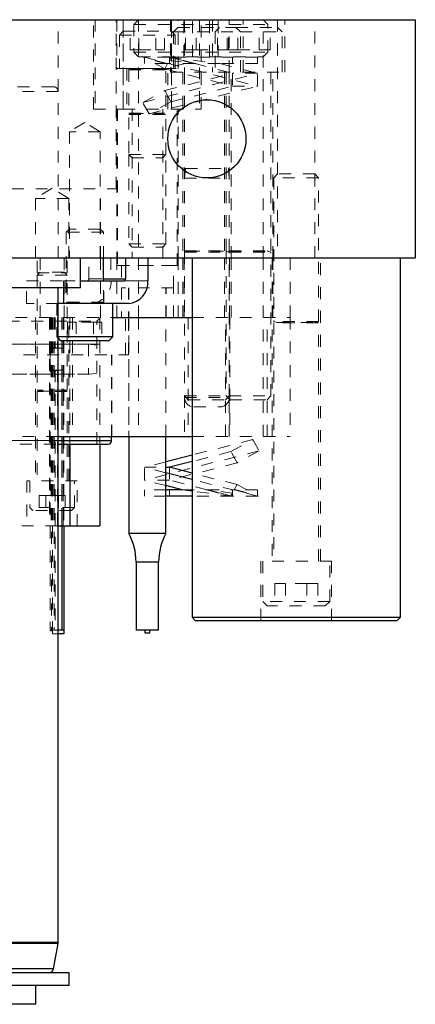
# Model space of a CAD drawing. Header units: inches. Extents: x 1802 to 2468, y -208 to -72.
# Tile 445 of 595: x 2189.56 to 2192.88, y -118.17 to -109.9. Entities that reach past the tile are written whole.
import ezdxf

# ---------------------------------------------------------------- set-up
doc = ezdxf.new("R2010")
doc.units = ezdxf.units.IN
doc.header["$LTSCALE"] = 0.5
doc.header["$MEASUREMENT"] = 0
doc.linetypes.add('HIDDEN', pattern=[0.225, 0.15, -0.075])
for name, color, linetype in [('DST-M-S', 53, 'Continuous'), ('MFT-M-S', 8, 'Continuous'), ('PAD-M-S', 135, 'Continuous'), ('PBU-M-S', 8, 'Continuous'), ('PUN-M-S', 8, 'Continuous'), ('SVF-M-S', 8, 'Continuous')]:
    doc.layers.add(name, color=color, linetype=linetype)

msp = doc.modelspace()

# ---------------------------------------------------------------- linework, layer by layer
at = {"layer": 'DST-M-S', "linetype": 'Continuous', "lineweight": 25}
for p, q in [((2184.90027, -109.90203), (2192.88027, -109.90203)), ((2192.88027, -109.90203), (2192.88027, -111.90203)), ((2184.90027, -111.90203), (2192.88027, -111.90203)), ((2190.06777, -112.15203), (2190.06777, -111.90203)), ((2190.2608, -112.09503), (2190.2608, -111.90203)), ((2190.44834, -112.07753), (2190.44834, -111.90203)), ((2190.63453, -111.90203), (2190.63453, -112.09503)), ((2190.06777, -112.15203), (2189.44027, -112.15203)), ((2189.88027, -117.64859), (2189.88027, -112.15203)), ((2189.92465, -112.15203), (2189.92465, -112.28403)), ((2190.06777, -112.09503), (2190.43318, -112.09503)), ((2190.2608, -112.07753), (2190.44834, -112.07753)), ((2189.92465, -112.28403), (2189.88027, -112.28403)), ((2190.47086, -112.28403), (2189.92465, -112.28403)), ((2190.33892, -112.56528), (2190.33892, -112.28403)), ((2190.33892, -112.56528), (2189.88027, -112.56528)), ((2190.30767, -112.59653), (2190.33892, -112.56528)), ((2189.88027, -112.57538), (2189.90142, -112.59653)), ((2190.30767, -112.59653), (2189.90142, -112.59653)), ((2189.88027, -117.64859), (2188.38027, -117.64859)), ((2189.87967, -117.65542), (2188.38086, -117.65542)), ((2189.84192, -117.8695), (2189.87967, -117.65542)), ((2189.97402, -117.90203), (2188.28652, -117.90203)), ((2189.84192, -117.8695), (2188.41861, -117.8695)), ((2189.97402, -118.00803), (2189.97402, -117.90203)), ((2189.97402, -118.00803), (2188.28652, -118.00803)), ((2189.69277, -118.16703), (2189.69277, -118.00803)), ((2189.69277, -118.16703), (2188.56777, -118.16703))]:
    msp.add_line(p, q, dxfattribs=at)
at = {"layer": 'DST-M-S', "linetype": 'HIDDEN', "lineweight": 18}
for p, q in [((2189.88027, -111.90203), (2189.88027, -109.90203)), ((2190.17777, -110.65203), (2190.17777, -109.90203)), ((2190.19277, -109.90203), (2190.19277, -110.65203)), ((2190.36777, -111.32203), (2190.36777, -109.90203)), ((2190.37277, -109.90203), (2190.37277, -110.31203)), ((2190.42777, -109.90203), (2190.42777, -110.65203)), ((2190.42777, -109.90203), (2190.42777, -110.65203)), ((2190.42777, -110.65203), (2190.42777, -109.90203)), ((2190.42777, -110.65203), (2190.42777, -109.90203)), ((2190.42777, -110.65203), (2190.42777, -109.90203)), ((2190.42777, -110.65203), (2190.42777, -109.90203)), ((2190.55682, -109.90203), (2190.55682, -111.90203)), ((2190.82577, -109.90203), (2190.82577, -110.34203)), ((2190.83277, -109.90203), (2190.83277, -110.65203)), ((2190.83277, -109.90203), (2190.83277, -110.65203)), ((2190.83277, -110.65203), (2190.83277, -109.90203)), ((2190.83277, -110.65203), (2190.83277, -109.90203)), ((2190.83277, -110.65203), (2190.83277, -109.90203)), ((2190.83277, -110.65203), (2190.83277, -109.90203)), ((2190.88777, -110.31203), (2190.88777, -109.90203)), ((2190.94277, -109.90203), (2190.94277, -110.34203)), ((2191.06777, -109.90203), (2191.06777, -110.65203)), ((2191.08277, -110.65203), (2191.08277, -109.90203)), ((2191.17577, -109.90203), (2191.17577, -110.34203)), ((2191.31777, -110.34203), (2191.31777, -109.90203)), ((2191.43477, -110.34203), (2191.43477, -109.90203)), ((2191.60372, -111.90203), (2191.60372, -109.90203)), ((2191.72402, -109.90203), (2191.72402, -111.90203)), ((2191.78477, -110.34203), (2191.78477, -109.90203)), ((2192.03652, -111.90203), (2192.03652, -109.90203)), ((2190.37277, -110.31203), (2190.88777, -110.31203)), ((2190.45827, -110.31203), (2190.45827, -110.65203)), ((2190.80227, -110.65203), (2190.80227, -110.31203)), ((2190.82577, -110.34203), (2191.43477, -110.34203)), ((2190.92727, -110.34203), (2190.92727, -111.90203)), ((2191.27727, -110.34203), (2191.27727, -111.90203)), ((2191.33327, -111.90203), (2191.33327, -110.34203)), ((2191.43477, -110.34203), (2191.78477, -110.34203)), ((2191.68327, -111.90203), (2191.68327, -110.34203)), ((2189.8409, -110.46453), (2188.41964, -110.46453)), ((2188.38027, -110.5039), (2189.88027, -110.5039)), ((2189.88027, -111.90203), (2189.88027, -110.5039)), ((2190.17777, -110.65203), (2190.42777, -110.65203)), ((2190.37247, -110.65203), (2190.37247, -111.90203)), ((2190.42777, -110.65203), (2190.83277, -110.65203)), ((2190.50177, -110.65203), (2190.50177, -111.90203)), ((2190.75877, -111.90203), (2190.75877, -110.65203)), ((2190.83277, -110.65203), (2191.08277, -110.65203)), ((2190.88807, -111.90203), (2190.88807, -110.65203)), ((2190.10455, -110.76482), (2189.97605, -110.84203)), ((2190.23305, -110.84203), (2190.10455, -110.76482)), ((2190.23305, -110.84203), (2189.97605, -110.84203)), ((2189.97605, -110.84203), (2189.97605, -111.90203)), ((2190.23305, -111.90203), (2190.23305, -110.84203)), ((2189.29277, -111.32203), (2190.36777, -111.32203)), ((2189.83027, -111.31754), (2189.68964, -111.40203)), ((2189.97089, -111.40203), (2189.83027, -111.31754)), ((2190.23652, -111.90203), (2190.23652, -111.32203)), ((2189.97089, -111.40203), (2189.68964, -111.40203)), ((2189.68964, -111.40203), (2189.68964, -111.90203)), ((2189.97089, -111.90203), (2189.97089, -111.40203)), ((2189.97605, -111.65903), (2189.9483, -111.68678)), ((2190.23305, -111.65903), (2189.97605, -111.65903)), ((2190.2608, -111.68678), (2190.23305, -111.65903)), ((2190.2608, -111.68678), (2189.9483, -111.68678)), ((2189.9483, -111.68678), (2189.9483, -112.27354)), ((2190.2608, -111.90203), (2190.2608, -111.68678)), ((2190.13834, -112.07753), (2190.13834, -111.90203)), ((2190.32453, -111.90203), (2190.32453, -112.09503)), ((2190.94277, -111.84243), (2190.94277, -111.8538)), ((2191.31777, -111.8538), (2191.31777, -111.84243)), ((2189.61465, -112.28403), (2189.61465, -112.09503)), ((2189.61465, -112.09503), (2189.92465, -112.09503)), ((2189.92465, -112.09503), (2189.92465, -112.15203)), ((2189.92465, -112.09503), (2190.06777, -112.09503)), ((2189.94505, -112.09503), (2189.94505, -112.28403)), ((2190.44834, -112.07753), (2190.13834, -112.07753)), ((2190.13834, -112.07753), (2190.2608, -112.07753)), ((2190.2608, -112.27354), (2190.2608, -112.09503)), ((2190.26405, -112.28403), (2190.26405, -112.09503)), ((2190.43318, -112.09503), (2190.63453, -112.09503)), ((2190.63453, -112.09503), (2190.43318, -112.09503)), ((2189.88027, -112.28403), (2189.61465, -112.28403)), ((2189.87017, -112.28403), (2189.87017, -112.56528)), ((2190.2608, -112.27354), (2189.9483, -112.27354)), ((2189.9483, -112.27354), (2189.97185, -112.28211)), ((2190.2608, -112.28364), (2189.9483, -112.28364)), ((2189.9483, -112.28364), (2189.9483, -112.28403)), ((2189.97185, -112.28211), (2190.23543, -112.28211)), ((2190.23724, -112.28211), (2189.97366, -112.28211)), ((2190.23724, -112.28211), (2190.2608, -112.27354)), ((2190.2608, -112.28403), (2190.2608, -112.28364)), ((2190.03238, -112.44028), (2189.96021, -112.44028)), ((2189.96021, -112.44028), (2189.96021, -112.59653)), ((2190.17671, -112.44028), (2190.03238, -112.44028)), ((2190.03238, -112.44028), (2190.03238, -112.59653)), ((2190.17671, -112.44028), (2190.17671, -112.59653)), ((2190.24888, -112.44028), (2190.17671, -112.44028)), ((2190.24888, -112.44028), (2190.24888, -112.59653)), ((2189.88027, -112.56528), (2189.87017, -112.56528)), ((2189.87017, -112.56528), (2189.88027, -112.57538)), ((2188.38027, -117.64859), (2189.88027, -117.64859)), ((2188.38086, -117.65542), (2189.87967, -117.65542)), ((2188.41861, -117.8695), (2189.84192, -117.8695))]:
    msp.add_line(p, q, dxfattribs=at)
at = {"layer": 'DST-M-S', "linetype": 'Continuous', "lineweight": 25}
msp.add_circle((2191.13027, -110.90203), 0.3281, dxfattribs=at)
at = {"layer": 'DST-M-S', "linetype": 'HIDDEN', "lineweight": 18}
for centre, radius, start, end in [((2189.8409, -110.5039), 0.03937, 0, 90), ((2190.12192, -112.07863), 0.01645, 274.40195, 3.811261), ((2190.14722, -112.10685), 0.17771, 274.40195, 3.811261), ((2189.97158, -112.28285), 0.000787, 270, 70), ((2190.23751, -112.28285), 0.000787, 110, 270)]:
    msp.add_arc(centre, radius, start, end, dxfattribs=at)
at = {"layer": 'DST-M-S', "linetype": 'Continuous', "lineweight": 25}
for centre, radius, start, end in [((2190.43192, -112.07863), 0.01645, 274.40195, 3.811261), ((2190.45722, -112.10685), 0.17771, 274.40195, 3.811261), ((2189.8409, -117.64859), 0.03937, 350, 0), ((2189.80315, -117.86266), 0.03937, 270, 350)]:
    msp.add_arc(centre, radius, start, end, dxfattribs=at)
at = {"layer": 'MFT-M-S', "linetype": 'Continuous', "lineweight": 25}
for p, q in [((2191.00527, -111.90203), (2191.00527, -114.91703)), ((2192.75527, -114.91703), (2192.75527, -111.90203)), ((2191.00527, -114.91703), (2191.03527, -114.94703)), ((2191.00527, -114.91703), (2192.75527, -114.91703)), ((2192.72527, -114.94703), (2191.03527, -114.94703)), ((2192.72527, -114.94703), (2192.75527, -114.91703))]:
    msp.add_line(p, q, dxfattribs=at)
at = {"layer": 'MFT-M-S', "linetype": 'HIDDEN', "lineweight": 18}
for p, q in [((2191.67727, -111.90203), (2191.67727, -114.44703)), ((2192.08327, -114.44703), (2192.08327, -111.90203)), ((2192.17717, -114.44703), (2191.58337, -114.44703)), ((2191.58337, -114.44703), (2191.58337, -114.94703)), ((2192.17717, -114.94703), (2192.17717, -114.44703))]:
    msp.add_line(p, q, dxfattribs=at)
at = {"layer": 'PAD-M-S', "linetype": 'HIDDEN', "lineweight": 18}
for p, q in [((2187.92161, -112.40203), (2190.33892, -112.40203)), ((2189.68977, -112.40203), (2189.68977, -113.77203)), ((2189.80956, -112.40203), (2189.80956, -112.74777)), ((2189.82328, -112.40203), (2189.82328, -114.15203)), ((2189.83243, -112.40203), (2189.83243, -114.15203)), ((2189.83743, -112.40203), (2189.83743, -114.15203)), ((2189.87517, -112.40203), (2189.87517, -112.66027)), ((2189.92243, -112.40203), (2189.92243, -114.15203)), ((2189.92243, -112.40203), (2189.92243, -112.66027)), ((2189.92743, -112.40203), (2189.92743, -114.15203)), ((2189.97077, -113.77203), (2189.97077, -112.40203)), ((2189.98027, -112.40203), (2189.98027, -114.15203)), ((2189.98027, -112.40203), (2189.98027, -113.46453)), ((2190.00027, -112.40203), (2190.00027, -113.40203)), ((2190.00027, -112.40203), (2190.00027, -113.40203)), ((2190.23027, -112.40203), (2190.23027, -113.40203)), ((2190.47077, -112.71453), (2190.47077, -112.40203)), ((2190.47402, -112.40203), (2190.47402, -113.40203)), ((2190.55682, -112.40203), (2190.55682, -113.40203)), ((2190.78652, -113.40203), (2190.78652, -112.40203)), ((2190.97402, -112.40203), (2190.97402, -113.40203)), ((2191.00527, -112.40203), (2191.83027, -112.40203)), ((2191.28652, -113.40203), (2191.28652, -112.40203)), ((2191.32402, -112.40203), (2191.32402, -113.40203)), ((2191.60372, -113.40203), (2191.60372, -112.40203)), ((2191.63652, -113.40203), (2191.63652, -112.40203)), ((2191.83027, -112.40203), (2191.83027, -113.40203)), ((2190.23027, -112.62703), (2188.44307, -112.62703)), ((2189.18977, -112.71453), (2190.47077, -112.71453)), ((2189.92243, -112.66027), (2189.87517, -112.66027)), ((2190.33087, -113.40203), (2190.33087, -112.71453)), ((2189.80956, -112.74777), (2189.80956, -114.15203)), ((2188.4433, -112.87703), (2190.23027, -112.87703)), ((2189.87517, -112.84379), (2189.87517, -114.15203)), ((2189.87517, -112.84379), (2189.92243, -112.84379)), ((2189.92243, -112.84379), (2189.92243, -114.15203)), ((2190.94277, -113.06078), (2190.94277, -113.40203)), ((2191.31777, -113.40203), (2191.31777, -113.06078)), ((2188.38027, -113.40203), (2189.88027, -113.40203)), ((2190.23027, -113.40203), (2190.23027, -113.46453)), ((2191.00527, -113.40203), (2191.83027, -113.40203)), ((2190.04127, -113.77203), (2189.61927, -113.77203)), ((2189.61927, -113.77203), (2189.61927, -114.15203)), ((2190.04127, -114.15203), (2190.04127, -113.77203)), ((2189.3746, -114.15203), (2189.88027, -114.15203))]:
    msp.add_line(p, q, dxfattribs=at)
at = {"layer": 'PAD-M-S', "linetype": 'Continuous', "lineweight": 25}
for p, q in [((2190.33892, -112.40203), (2191.00527, -112.40203)), ((2189.88027, -113.40203), (2191.00527, -113.40203)), ((2189.98027, -113.46453), (2189.98027, -114.15203)), ((2190.23027, -113.46453), (2190.23027, -114.15203)), ((2189.88027, -114.15203), (2189.98027, -114.15203)), ((2189.98027, -114.15203), (2190.23027, -114.15203))]:
    msp.add_line(p, q, dxfattribs=at)
at = {"layer": 'PAD-M-S', "linetype": 'HIDDEN', "lineweight": 18}
for points, knots in [([(2189.87517, -112.66027), (2189.87166, -112.65893), (2189.86463, -112.65624), (2189.8524, -112.65552), (2189.84069, -112.65726), (2189.83029, -112.66163), (2189.82072, -112.66963), (2189.8128, -112.68451), (2189.80928, -112.71087), (2189.80972, -112.74756), (2189.80926, -112.78552), (2189.81142, -112.81388), (2189.81833, -112.83124), (2189.82775, -112.84098), (2189.83918, -112.84647), (2189.8516, -112.84855), (2189.86437, -112.84789), (2189.87151, -112.84518), (2189.87517, -112.84379)], [0, 0, 0, 0, 0.0392846, 0.0786478, 0.1168116, 0.1553399, 0.1969316, 0.2592935, 0.3527787, 0.4852825, 0.6191935, 0.7209063, 0.7854417, 0.8358137, 0.878006, 0.9203455, 0.9591543, 1, 1, 1, 1]), ([(2189.92743, -112.66516), (2189.92734, -112.66438), (2189.92718, -112.66308), (2189.92603, -112.66159), (2189.92477, -112.66074), (2189.92354, -112.66033), (2189.92276, -112.66029), (2189.92243, -112.66027)], [0, 0, 0, 0, 0.3441265, 0.575283, 0.7531065, 0.8976817, 1, 1, 1, 1]), ([(2189.92243, -112.84379), (2189.92289, -112.84376), (2189.92379, -112.84369), (2189.92512, -112.84314), (2189.92638, -112.84214), (2189.92727, -112.84065), (2189.92738, -112.83948), (2189.92743, -112.8389)], [0, 0, 0, 0, 0.1431984, 0.2858285, 0.4801486, 0.745023, 1, 1, 1, 1])]:
    msp.add_open_spline(points, degree=3, knots=knots, dxfattribs=at)
at = {"layer": 'PBU-M-S', "linetype": 'HIDDEN', "lineweight": 18}
for p, q in [((2189.70527, -112.02703), (2189.70527, -111.90203)), ((2189.72977, -111.90203), (2189.72977, -112.40203)), ((2189.93077, -112.40203), (2189.93077, -111.90203)), ((2189.95527, -112.02703), (2189.95527, -111.90203)), ((2190.23652, -112.40203), (2190.23652, -111.90203)), ((2190.37245, -111.90203), (2190.37245, -112.40203)), ((2190.55682, -111.90203), (2190.55682, -112.40203)), ((2190.88808, -112.40203), (2190.88808, -111.90203)), ((2190.92727, -111.90203), (2190.92727, -112.40203)), ((2190.94027, -111.90203), (2190.94027, -112.40203)), ((2191.27727, -111.90203), (2191.27727, -112.40203)), ((2191.32027, -112.40203), (2191.32027, -111.90203)), ((2191.33327, -112.40203), (2191.33327, -111.90203)), ((2191.60372, -112.40203), (2191.60372, -111.90203)), ((2191.68327, -112.40203), (2191.68327, -111.90203)), ((2191.83027, -111.90203), (2191.83027, -112.40203)), ((2189.70527, -112.02703), (2189.95527, -112.02703)), ((2187.92161, -112.40203), (2190.33892, -112.40203)), ((2191.00527, -112.40203), (2191.83027, -112.40203))]:
    msp.add_line(p, q, dxfattribs=at)
at = {"layer": 'PBU-M-S', "linetype": 'Continuous', "lineweight": 25}
msp.add_line((2190.33892, -112.40203), (2191.00527, -112.40203), dxfattribs=at)
at = {"layer": 'PUN-M-S', "linetype": 'HIDDEN', "lineweight": 18}
for p, q in [((2190.84902, -111.96403), (2190.41152, -111.96403)), ((2190.41152, -111.96403), (2190.41152, -112.15203)), ((2190.84902, -112.15203), (2190.84902, -111.96403)), ((2190.84902, -112.15203), (2190.41152, -112.15203)), ((2190.47402, -112.15203), (2190.47402, -113.40203)), ((2190.78652, -113.40203), (2190.78652, -112.15203)), ((2189.81456, -112.40203), (2189.81456, -112.74662)), ((2189.82647, -112.40203), (2189.82647, -115.03181)), ((2189.84743, -112.40203), (2189.84743, -115.02703)), ((2189.85456, -112.40203), (2189.85456, -112.66027)), ((2189.91243, -112.40203), (2189.91243, -112.66027)), ((2189.91243, -112.40203), (2189.91243, -114.15203)), ((2189.91243, -112.66027), (2189.85456, -112.66027)), ((2189.81456, -112.74662), (2189.81456, -112.75745)), ((2189.81456, -112.75745), (2189.81456, -115.02982)), ((2189.85456, -112.84379), (2189.85456, -115.02703)), ((2189.85456, -112.84379), (2189.91243, -112.84379)), ((2189.91243, -112.84379), (2189.91243, -115.02703)), ((2189.83243, -114.15203), (2189.83243, -115.02808)), ((2190.53552, -114.45428), (2190.72502, -114.45428)), ((2189.83243, -115.05703), (2189.83243, -115.02808)), ((2189.88027, -115.02703), (2189.84743, -115.02703)), ((2189.88027, -115.05703), (2189.83243, -115.05703))]:
    msp.add_line(p, q, dxfattribs=at)
at = {"layer": 'PUN-M-S', "linetype": 'Continuous', "lineweight": 25}
for p, q in [((2190.47402, -113.40203), (2190.47402, -114.21403)), ((2190.78652, -114.21403), (2190.78652, -113.40203)), ((2189.91243, -114.15203), (2189.91243, -115.02703)), ((2189.92743, -114.15203), (2189.92743, -115.02808)), ((2190.78652, -114.21403), (2190.47402, -114.21403)), ((2190.53552, -114.45428), (2190.53552, -115.02703)), ((2190.72502, -114.45428), (2190.53552, -114.45428)), ((2190.72502, -115.02703), (2190.72502, -114.45428)), ((2189.91243, -115.02703), (2189.88027, -115.02703)), ((2189.92743, -115.02808), (2189.92743, -115.05703)), ((2190.72502, -115.02703), (2190.53552, -115.02703)), ((2190.60977, -115.02703), (2190.60977, -115.04753)), ((2190.60977, -115.04753), (2190.65077, -115.04753)), ((2190.65077, -115.04753), (2190.65077, -115.02703)), ((2189.92743, -115.05703), (2189.88027, -115.05703))]:
    msp.add_line(p, q, dxfattribs=at)
for centre, start, end in [((2190.03552, -114.45428), 0, 28.717434), ((2191.22502, -114.45428), 151.282566, 180)]:
    msp.add_arc(centre, 0.5, start, end, dxfattribs=at)
at = {"layer": 'PUN-M-S', "linetype": 'HIDDEN', "lineweight": 18}
for centre, major_axis, start_param, end_param in [((2189.85456, -115.02982), (0.04, 0), 1.5707963, 3.934047), ((2189.81243, -115.0328), (0.02, 0), 0, 0.7924544), ((2189.84743, -115.02808), (0.015, 0), 1.5707963, 3.1415927)]:
    msp.add_ellipse(centre, major_axis=major_axis, ratio=0.0697674, start_param=start_param, end_param=end_param, dxfattribs=at)
at = {"layer": 'PUN-M-S', "linetype": 'Continuous', "lineweight": 25}
msp.add_ellipse((2189.91243, -115.02808), major_axis=(0.015, 0), ratio=0.0697674, start_param=0, end_param=1.5707963, dxfattribs=at)
at = {"layer": 'PUN-M-S', "linetype": 'HIDDEN', "lineweight": 18}
for points, knots in [([(2189.85456, -112.66027), (2189.85104, -112.66052), (2189.84402, -112.66102), (2189.83466, -112.66496), (2189.82591, -112.67195), (2189.81825, -112.68526), (2189.81432, -112.70985), (2189.81456, -112.73232), (2189.81456, -112.74608), (2189.81456, -112.74662)], [0, 0, 0, 0, 0.09014206, 0.18006871, 0.27397669, 0.42000797, 0.64500404, 0.98606933, 1, 1, 1, 1]), ([(2189.92743, -112.67688), (2189.92714, -112.67381), (2189.92669, -112.66914), (2189.92308, -112.66422), (2189.91945, -112.6617), (2189.91576, -112.66045), (2189.91342, -112.66033), (2189.91243, -112.66027)], [0, 0, 0, 0, 0.3910061, 0.5957888, 0.7639773, 0.9007469, 1, 1, 1, 1]), ([(2189.81456, -112.75745), (2189.81454, -112.76681), (2189.81451, -112.78633), (2189.81612, -112.8104), (2189.82242, -112.82734), (2189.83077, -112.83672), (2189.84079, -112.84203), (2189.84911, -112.8437), (2189.85374, -112.84378), (2189.85456, -112.84379)], [0, 0, 0, 0, 0.2416858, 0.5039139, 0.6618208, 0.7831718, 0.8808126, 0.97891, 1, 1, 1, 1]), ([(2189.91243, -112.84379), (2189.91378, -112.84369), (2189.91648, -112.84349), (2189.9204, -112.84185), (2189.92411, -112.83883), (2189.92693, -112.83382), (2189.92726, -112.82952), (2189.92743, -112.82719)], [0, 0, 0, 0, 0.1355229, 0.2705676, 0.4509375, 0.7019874, 1, 1, 1, 1])]:
    msp.add_open_spline(points, degree=3, knots=knots, dxfattribs=at)
at = {"layer": 'SVF-M-S', "linetype": 'HIDDEN', "lineweight": 18}
for p, q in [((2190.55682, -109.90203), (2190.51777, -109.94108)), ((2190.93593, -110.21453), (2190.93593, -109.90203)), ((2191.0081, -110.21453), (2191.0081, -109.90203)), ((2191.15244, -110.21453), (2191.15244, -109.90203)), ((2191.2246, -110.21453), (2191.2246, -109.90203)), ((2191.64277, -109.94108), (2191.60372, -109.90203)), ((2190.42714, -109.99953), (2190.39589, -110.03078)), ((2190.42714, -109.99953), (2190.83339, -109.99953)), ((2190.48593, -110.15578), (2190.48593, -109.99953)), ((2190.51777, -109.94108), (2191.64277, -109.94108)), ((2190.51777, -109.94108), (2190.51777, -110.17548)), ((2190.5581, -110.15578), (2190.5581, -109.99953)), ((2190.70244, -110.15578), (2190.70244, -109.99953)), ((2190.7746, -110.15578), (2190.7746, -109.99953)), ((2190.86464, -110.03078), (2190.83339, -109.99953)), ((2190.88652, -109.96703), (2190.84902, -110.00453)), ((2190.84902, -110.00453), (2191.41152, -110.00453)), ((2190.84902, -110.00453), (2190.84902, -110.34203)), ((2190.88652, -109.96703), (2191.37402, -109.96703)), ((2190.95013, -110.15453), (2190.95013, -109.96703)), ((2191.0402, -110.15453), (2191.0402, -109.96703)), ((2191.23652, -109.96703), (2191.19902, -110.00453)), ((2191.19902, -110.00453), (2191.19902, -110.34203)), ((2191.22033, -110.15453), (2191.22033, -109.96703)), ((2191.30013, -110.15453), (2191.30013, -109.96703)), ((2191.3104, -110.15453), (2191.3104, -109.96703)), ((2191.37402, -109.96703), (2191.72402, -109.96703)), ((2191.41152, -110.00453), (2191.37402, -109.96703)), ((2191.3902, -110.15453), (2191.3902, -109.96703)), ((2191.41152, -110.00453), (2191.76152, -110.00453)), ((2191.41152, -110.34203), (2191.41152, -110.00453)), ((2191.57033, -110.15453), (2191.57033, -109.96703)), ((2191.64277, -110.17548), (2191.64277, -109.94108)), ((2191.6604, -110.15453), (2191.6604, -109.96703)), ((2191.76152, -110.00453), (2191.72402, -109.96703)), ((2191.76152, -110.34203), (2191.76152, -110.00453)), ((2190.39589, -110.03078), (2190.86464, -110.03078)), ((2190.39589, -110.03078), (2190.39589, -110.31203)), ((2190.86464, -110.31203), (2190.86464, -110.03078)), ((2190.48593, -110.15578), (2190.5581, -110.15578)), ((2190.5581, -110.15578), (2190.70244, -110.15578)), ((2190.70244, -110.15578), (2190.7746, -110.15578)), ((2190.95013, -110.15453), (2191.0402, -110.15453)), ((2191.0402, -110.15453), (2191.22033, -110.15453)), ((2191.22033, -110.15453), (2191.3104, -110.15453)), ((2191.3104, -110.15453), (2191.3902, -110.15453)), ((2191.3902, -110.15453), (2191.57033, -110.15453)), ((2191.57033, -110.15453), (2191.6604, -110.15453)), ((2190.51777, -110.17548), (2191.64277, -110.17548)), ((2190.51777, -110.17548), (2190.55682, -110.21453)), ((2190.55682, -110.21453), (2191.60372, -110.21453)), ((2190.60527, -110.22119), (2190.59766, -110.21703)), ((2190.60384, -110.21703), (2191.55527, -110.46003)), ((2190.81527, -110.21703), (2190.60384, -110.21703)), ((2190.60527, -110.22119), (2190.60527, -110.21703)), ((2190.60527, -110.22119), (2190.60527, -110.27103)), ((2190.81527, -110.21703), (2191.23812, -110.27103)), ((2191.55527, -110.21703), (2190.81527, -110.21703)), ((2190.81527, -110.21703), (2190.81527, -110.24385)), ((2190.8283, -110.22), (2190.81527, -110.24385)), ((2190.81527, -110.24385), (2191.02812, -110.27103)), ((2190.81527, -110.24385), (2190.81527, -110.27103)), ((2190.82288, -110.21703), (2190.8283, -110.22)), ((2190.8283, -110.22), (2191.02812, -110.27103)), ((2191.34527, -110.27103), (2191.34527, -110.21703)), ((2191.55527, -110.27103), (2191.55527, -110.21703)), ((2191.60372, -110.21453), (2191.64277, -110.17548)), ((2190.47402, -110.31203), (2190.47402, -110.31243)), ((2190.47402, -110.31243), (2190.78652, -110.31243)), ((2190.47402, -110.31243), (2190.47402, -110.32253)), ((2190.49757, -110.31395), (2190.47402, -110.32253)), ((2190.47402, -110.32253), (2190.78652, -110.32253)), ((2190.47402, -110.32253), (2190.47402, -111.03428)), ((2190.49757, -110.31395), (2190.76115, -110.31395)), ((2190.79327, -110.27103), (2190.60527, -110.27103)), ((2190.77651, -110.31477), (2190.69647, -110.27103)), ((2190.78652, -110.32253), (2190.76296, -110.31395)), ((2190.77651, -110.31477), (2190.80041, -110.27103)), ((2190.94776, -110.27103), (2190.77651, -110.31477)), ((2190.77651, -110.31477), (2191.34527, -110.46003)), ((2190.78652, -110.31243), (2190.78652, -110.31203)), ((2190.78652, -110.32253), (2190.78652, -110.31243)), ((2190.78652, -111.03428), (2190.78652, -110.32253)), ((2190.79327, -110.27103), (2190.80041, -110.27103)), ((2191.02812, -110.27103), (2190.80041, -110.27103)), ((2191.02812, -110.27103), (2191.34527, -110.35203)), ((2191.23812, -110.27103), (2191.55527, -110.35203)), ((2191.55527, -110.27103), (2191.23812, -110.27103)), ((2190.59223, -110.598), (2191.55527, -110.35203)), ((2190.77651, -110.4973), (2191.34527, -110.35203)), ((2190.94277, -110.34203), (2190.94277, -111.84243)), ((2191.29277, -110.34203), (2191.29277, -111.84243)), ((2191.31777, -111.84243), (2191.31777, -110.34203)), ((2191.55527, -110.35203), (2191.34527, -110.35203)), ((2191.34527, -110.35203), (2191.34527, -110.46003)), ((2191.55527, -110.46003), (2191.55527, -110.35203)), ((2191.66777, -111.84243), (2191.66777, -110.34203)), ((2190.59223, -110.598), (2190.77651, -110.4973)), ((2190.64402, -110.69277), (2191.55527, -110.46003)), ((2190.77651, -110.4973), (2190.8283, -110.59207)), ((2190.8283, -110.59207), (2191.34527, -110.46003)), ((2191.34527, -110.46003), (2191.55527, -110.46003)), ((2190.38027, -110.65203), (2190.38027, -111.96453)), ((2190.64402, -110.69277), (2190.59223, -110.598)), ((2190.8283, -110.59207), (2190.64402, -110.69277)), ((2190.88027, -111.96453), (2190.88027, -110.65203)), ((2190.47402, -110.68743), (2190.78652, -110.68743)), ((2190.49757, -110.68895), (2190.47402, -110.69753)), ((2190.47402, -110.69753), (2190.78652, -110.69753)), ((2190.49757, -110.68895), (2190.76115, -110.68895)), ((2190.78652, -110.69753), (2190.76296, -110.68895)), ((2190.47402, -111.03428), (2190.78652, -111.03428)), ((2190.47402, -111.03428), (2190.47402, -111.78428)), ((2190.47402, -111.03428), (2190.50177, -111.06203)), ((2190.50177, -111.06203), (2190.75877, -111.06203)), ((2190.75877, -111.06203), (2190.78652, -111.03428)), ((2190.78652, -111.78428), (2190.78652, -111.03428)), ((2190.94977, -111.15203), (2190.94277, -111.23203)), ((2190.94977, -111.15203), (2191.31077, -111.15203)), ((2191.31777, -111.23203), (2191.31077, -111.15203)), ((2190.94277, -111.23203), (2191.31777, -111.23203)), ((2191.72402, -111.19703), (2191.69277, -111.22828)), ((2192.06777, -111.22828), (2191.69277, -111.22828)), ((2191.69277, -111.22828), (2191.69277, -112.43527)), ((2192.03652, -111.19703), (2191.72402, -111.19703)), ((2192.06777, -111.22828), (2192.03652, -111.19703)), ((2192.06777, -112.43527), (2192.06777, -111.22828)), ((2190.47402, -111.78428), (2190.78652, -111.78428)), ((2190.47402, -111.78428), (2190.50177, -111.81203)), ((2190.50177, -111.81203), (2190.75877, -111.81203)), ((2190.75877, -111.81203), (2190.78652, -111.78428)), ((2190.94277, -111.84243), (2191.31777, -111.84243)), ((2190.94277, -111.84243), (2190.94277, -111.8538)), ((2190.96982, -111.84395), (2190.94277, -111.8538)), ((2190.94277, -111.8538), (2191.31777, -111.8538)), ((2190.94277, -111.8538), (2190.94277, -113.06078)), ((2190.96982, -111.84395), (2191.28892, -111.84395)), ((2191.31777, -111.8538), (2191.29071, -111.84395)), ((2191.31982, -111.84395), (2191.29277, -111.8538)), ((2191.29277, -111.8538), (2191.29277, -113.06078)), ((2191.31777, -111.84243), (2191.66777, -111.84243)), ((2191.31777, -111.8538), (2191.31777, -111.84243)), ((2191.31777, -111.8538), (2191.66777, -111.8538)), ((2191.31777, -113.06078), (2191.31777, -111.8538)), ((2191.31982, -111.84395), (2191.63892, -111.84395)), ((2191.66777, -111.8538), (2191.64071, -111.84395)), ((2191.66777, -113.06078), (2191.66777, -111.8538)), ((2190.38027, -111.96453), (2190.88027, -111.96453)), ((2189.72977, -112.02203), (2189.70527, -112.04653)), ((2189.95527, -112.04653), (2189.70527, -112.04653)), ((2189.70527, -112.04653), (2189.70527, -113.01272)), ((2189.93077, -112.02203), (2189.72977, -112.02203)), ((2189.95527, -112.04653), (2189.93077, -112.02203)), ((2189.95527, -113.01272), (2189.95527, -112.04653)), ((2190.84902, -112.15203), (2190.41152, -112.15203)), ((2190.41152, -112.15203), (2190.41152, -112.40203)), ((2190.47245, -112.15203), (2190.47245, -112.40203)), ((2190.78808, -112.40203), (2190.78808, -112.15203)), ((2190.84902, -112.40203), (2190.84902, -112.15203)), ((2190.20527, -112.43203), (2190.23527, -112.40203)), ((2190.44727, -112.71453), (2190.44727, -112.40203)), ((2189.45527, -112.43203), (2190.20527, -112.43203)), ((2190.20527, -113.46453), (2190.20527, -112.43203)), ((2192.06777, -112.43527), (2191.69277, -112.43527)), ((2191.69277, -112.43527), (2191.71982, -112.44511)), ((2192.06777, -112.44664), (2191.69277, -112.44664)), ((2191.69277, -112.44664), (2191.69277, -114.44703)), ((2191.71982, -112.44511), (2192.03892, -112.44511)), ((2192.04071, -112.44511), (2192.06777, -112.43527)), ((2192.06777, -114.44703), (2192.06777, -112.44664)), ((2190.13527, -112.62703), (2188.51727, -112.62703)), ((2190.13527, -112.62703), (2190.13527, -112.87703)), ((2190.20527, -112.63316), (2190.13527, -112.62703)), ((2190.33027, -113.40203), (2190.33027, -112.71453)), ((2188.51727, -112.87703), (2190.13527, -112.87703)), ((2190.13527, -112.87703), (2190.20527, -112.87091)), ((2189.95527, -113.01272), (2189.70527, -113.01272)), ((2189.70527, -113.01272), (2189.72557, -113.02011)), ((2189.95527, -113.02164), (2189.70527, -113.02164)), ((2189.70527, -113.02164), (2189.70527, -113.77203)), ((2189.72557, -113.02011), (2189.93318, -113.02011)), ((2189.93496, -113.02011), (2189.95527, -113.01272)), ((2189.95527, -113.77203), (2189.95527, -113.02164)), ((2190.94277, -113.06078), (2191.31777, -113.06078)), ((2190.94277, -113.06078), (2190.97402, -113.09203)), ((2190.94277, -113.06078), (2190.94277, -113.07403)), ((2191.28652, -113.09203), (2191.31777, -113.06078)), ((2191.29277, -113.06078), (2191.32402, -113.09203)), ((2191.31777, -113.06078), (2191.66777, -113.06078)), ((2191.31777, -113.07403), (2191.31777, -113.06078)), ((2191.63652, -113.09203), (2191.66777, -113.06078)), ((2190.94277, -113.07403), (2191.31602, -113.07403)), ((2190.97402, -113.09203), (2191.28652, -113.09203)), ((2191.32402, -113.09203), (2191.63652, -113.09203)), ((2191.02077, -113.15203), (2191.23977, -113.15203)), ((2189.33027, -113.43453), (2189.88027, -113.43453)), ((2190.33027, -113.43453), (2189.33027, -113.43453)), ((2189.36027, -113.46453), (2189.88027, -113.46453)), ((2191.51651, -113.4263), (2191.00527, -113.55687)), ((2191.33223, -113.527), (2191.51651, -113.4263)), ((2191.51651, -113.4263), (2191.5683, -113.52107)), ((2191.5683, -113.52107), (2190.60527, -113.76703)), ((2191.33223, -113.527), (2191.00527, -113.61051)), ((2191.38402, -113.62177), (2191.33223, -113.527)), ((2191.5683, -113.52107), (2191.38402, -113.62177)), ((2190.78652, -113.61274), (2190.60527, -113.65903)), ((2191.38402, -113.62177), (2190.81527, -113.76703)), ((2190.78652, -113.70533), (2190.60527, -113.65903)), ((2190.60527, -113.65903), (2190.78652, -113.65903)), ((2190.60527, -113.76703), (2190.60527, -113.65903)), ((2190.81527, -113.65903), (2190.81527, -113.76703)), ((2191.38402, -113.8043), (2191.00527, -113.70756)), ((2189.64277, -113.77203), (2189.64277, -113.99703)), ((2190.01777, -113.99703), (2190.01777, -113.77203)), ((2190.78652, -113.81333), (2190.60527, -113.76703)), ((2190.81527, -113.76703), (2190.60527, -113.76703)), ((2191.13241, -113.84803), (2190.81527, -113.76703)), ((2191.5567, -113.90203), (2191.00527, -113.7612)), ((2191.38402, -113.8043), (2191.36012, -113.84803)), ((2191.46406, -113.84803), (2191.38402, -113.8043)), ((2190.78652, -113.84803), (2190.60527, -113.84803)), ((2190.60527, -113.84803), (2190.60527, -113.90203)), ((2190.81527, -113.84803), (2190.81527, -113.90203)), ((2191.34527, -113.90203), (2191.00527, -113.85861)), ((2191.13241, -113.84803), (2191.36012, -113.84803)), ((2191.34527, -113.87522), (2191.13241, -113.84803)), ((2191.33223, -113.89907), (2191.13241, -113.84803)), ((2191.34527, -113.87522), (2191.33223, -113.89907)), ((2191.34527, -113.87522), (2191.34527, -113.84803)), ((2191.34527, -113.87522), (2191.34527, -113.90203)), ((2191.36726, -113.84803), (2191.36012, -113.84803)), ((2191.55527, -113.84803), (2191.36726, -113.84803)), ((2191.55527, -113.89787), (2191.55527, -113.84803)), ((2189.77614, -113.89703), (2189.72201, -113.89703)), ((2189.72201, -113.89703), (2189.72201, -114.02203)), ((2189.77614, -113.89703), (2189.77614, -114.02203)), ((2189.88439, -113.89703), (2189.77614, -113.89703)), ((2189.88439, -113.89703), (2189.88439, -114.02203)), ((2189.93852, -113.89703), (2189.88439, -113.89703)), ((2189.93852, -113.89703), (2189.93852, -114.02203)), ((2190.78652, -113.90203), (2190.60527, -113.90203)), ((2191.34527, -113.90203), (2191.00527, -113.90203)), ((2191.33223, -113.89907), (2191.33766, -113.90203)), ((2191.5567, -113.90203), (2191.34527, -113.90203)), ((2191.56288, -113.90203), (2191.55527, -113.89787)), ((2191.55527, -113.90203), (2191.55527, -113.89787)), ((2190.01777, -113.99703), (2189.64277, -113.99703)), ((2189.64277, -113.99703), (2189.66777, -114.02203)), ((2189.99277, -114.02203), (2189.66777, -114.02203)), ((2189.99277, -114.02203), (2190.01777, -113.99703)), ((2191.59902, -114.44703), (2191.59902, -114.78453)), ((2192.16152, -114.78453), (2192.16152, -114.44703)), ((2191.7902, -114.63453), (2191.70013, -114.63453)), ((2191.70013, -114.63453), (2191.70013, -114.82203)), ((2191.97033, -114.63453), (2191.7902, -114.63453)), ((2191.7902, -114.63453), (2191.7902, -114.82203)), ((2191.97033, -114.63453), (2191.97033, -114.82203)), ((2192.0604, -114.63453), (2191.97033, -114.63453)), ((2192.0604, -114.63453), (2192.0604, -114.82203)), ((2192.16152, -114.78453), (2191.59902, -114.78453)), ((2191.59902, -114.78453), (2191.63652, -114.82203)), ((2192.12402, -114.82203), (2192.16152, -114.78453)), ((2192.12402, -114.82203), (2191.63652, -114.82203))]:
    msp.add_line(p, q, dxfattribs=at)
at = {"layer": 'SVF-M-S', "linetype": 'Continuous', "lineweight": 25}
for p, q in [((2189.88027, -113.43453), (2190.33027, -113.43453)), ((2189.88027, -113.46453), (2190.30027, -113.46453)), ((2190.33027, -113.43453), (2190.33027, -113.40203)), ((2191.00527, -113.55687), (2190.78652, -113.61274)), ((2191.00527, -113.61051), (2190.81527, -113.65903)), ((2190.78652, -113.65903), (2190.81527, -113.65903)), ((2191.00527, -113.7612), (2190.78652, -113.70533)), ((2191.00527, -113.70756), (2190.81527, -113.65903)), ((2190.92241, -113.84803), (2190.78652, -113.81333)), ((2190.92241, -113.84803), (2190.78652, -113.84803)), ((2191.00527, -113.85861), (2190.92241, -113.84803)), ((2191.00527, -113.90203), (2190.78652, -113.90203))]:
    msp.add_line(p, q, dxfattribs=at)
at = {"layer": 'SVF-M-S', "linetype": 'HIDDEN', "lineweight": 18}
for centre, radius, start, end in [((2190.4973, -110.31321), 0.000787, 290, 90), ((2190.76323, -110.31321), 0.000787, 90, 250), ((2190.4973, -110.68821), 0.000787, 290, 90), ((2190.76323, -110.68821), 0.000787, 90, 250), ((2190.96955, -111.84321), 0.000787, 290, 90), ((2191.29098, -111.84321), 0.000787, 90, 250), ((2191.31955, -111.84321), 0.000787, 290, 90), ((2191.64098, -111.84321), 0.000787, 90, 250), ((2191.71955, -112.44585), 0.000787, 270, 70), ((2192.04098, -112.44585), 0.000787, 110, 270), ((2189.7253, -113.02085), 0.000787, 270, 70), ((2189.93523, -113.02085), 0.000787, 110, 270), ((2191.02077, -113.07403), 0.078, 180, 270), ((2191.23977, -113.07403), 0.078, 270, 0)]:
    msp.add_arc(centre, radius, start, end, dxfattribs=at)
at = {"layer": 'SVF-M-S', "linetype": 'Continuous', "lineweight": 25}
msp.add_arc((2190.30027, -113.43453), 0.03, 270, 0, dxfattribs=at)
at = {"layer": 'SVF-M-S', "linetype": 'HIDDEN', "lineweight": 18}
for points, knots in [([(2190.79327, -110.27103), (2190.78301, -110.26835), (2190.76243, -110.26296), (2190.73395, -110.25546), (2190.7074, -110.24845), (2190.68364, -110.24214), (2190.66287, -110.23662), (2190.64508, -110.23187), (2190.6302, -110.22788), (2190.61977, -110.22509), (2190.61284, -110.22323), (2190.60852, -110.22207), (2190.60578, -110.22133), (2190.60544, -110.22124), (2190.60527, -110.22119)], [0, 0, 0, 0, 0.090906, 0.1824358, 0.2759616, 0.3701907, 0.4607382, 0.5519452, 0.6452656, 0.7393296, 0.8038609, 0.8686406, 0.9341891, 1, 1, 1, 1]), ([(2191.02812, -110.27103), (2191.01347, -110.26713), (2190.98375, -110.2592), (2190.94254, -110.24805), (2190.9048, -110.23774), (2190.8732, -110.22903), (2190.84719, -110.22181), (2190.83586, -110.21864), (2190.83011, -110.21703)], [0, 0, 0, 0, 0.1668889, 0.3386257, 0.5050913, 0.6766596, 0.8359266, 1, 1, 1, 1]), ([(2191.23812, -110.27103), (2191.22076, -110.27103), (2191.18599, -110.27103), (2191.13296, -110.27103), (2191.07891, -110.27103), (2191.04509, -110.27103), (2191.02812, -110.27103)], [0, 0, 0, 0, 0.227462, 0.4553936, 0.726755, 1, 1, 1, 1]), ([(2190.92241, -113.84803), (2190.93977, -113.84803), (2190.97454, -113.84803), (2191.02758, -113.84803), (2191.08163, -113.84803), (2191.11544, -113.84803), (2191.13241, -113.84803)], [0, 0, 0, 0, 0.22746202, 0.45539362, 0.72675497, 1, 1, 1, 1]), ([(2191.13241, -113.84803), (2191.14706, -113.85194), (2191.17678, -113.85987), (2191.218, -113.87102), (2191.25573, -113.88132), (2191.28733, -113.89004), (2191.31334, -113.89726), (2191.32467, -113.90043), (2191.33042, -113.90203)], [0, 0, 0, 0, 0.1668889, 0.3386257, 0.5050913, 0.6766596, 0.8359266, 1, 1, 1, 1]), ([(2191.36726, -113.84803), (2191.37752, -113.85072), (2191.3981, -113.8561), (2191.42659, -113.8636), (2191.45314, -113.87062), (2191.47689, -113.87692), (2191.49766, -113.88245), (2191.51546, -113.8872), (2191.53033, -113.89118), (2191.54077, -113.89398), (2191.54769, -113.89584), (2191.55201, -113.897), (2191.55475, -113.89774), (2191.5551, -113.89783), (2191.55527, -113.89787)], [0, 0, 0, 0, 0.090906, 0.18243576, 0.27596158, 0.37019073, 0.46073816, 0.55194523, 0.64526559, 0.73932959, 0.80386088, 0.86864062, 0.93418914, 1, 1, 1, 1])]:
    msp.add_open_spline(points, degree=3, knots=knots, dxfattribs=at)

doc.saveas('drawing.dxf')
